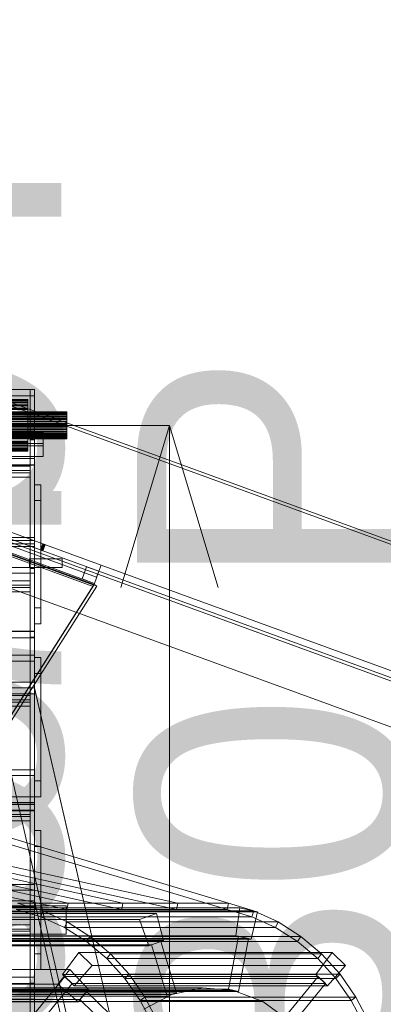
# Model space of a CAD drawing. Header units: millimetres. Extents: x -4738 to 65662, y -68080 to 6847.
# Tile 978 of 1056: x 27761 to 28098, y 435 to 1345. Entities that reach past the tile are written whole.
import ezdxf

# ---------------------------------------------------------------- set-up
doc = ezdxf.new("R2010")
doc.units = ezdxf.units.MM
for name, color, linetype, lineweight in [('COTAS_P', 1, 'Continuous', 0), ('lateral_bajante_movil', 7, 'Continuous', 0), ('lateral_C09', 7, 'Continuous', 0), ('lateral_C10', 7, 'Continuous', 0)]:
    doc.layers.add(name, color=color, linetype=linetype, lineweight=lineweight)
doc.dimstyles.new('R19_100', dxfattribs={"dimtxt": 250, "dimasz": 150, "dimexe": 150, "dimexo": 80, "dimgap": 100, "dimtad": 1, "dimtih": 1, "dimtoh": 1, "dimdsep": 46, "dimcen": 0.09, "dimadec": 0, "dimazin": 0, "dimtfac": 1, "dimtdec": 4, "dimtofl": 0, "dimtmove": 0, "dimatfit": 3, "dimfxl": 1, "dimtolj": 1, "dimtzin": 0, "dimarcsym": 0})

# ---------------------------------------------------------------- blocks, each defined once
blk = doc.blocks.new('DIM_R31_16')
at = {"layer": 'COTAS_P'}
for p, q in [((27500.07, 400), (27900.07, 400)), ((27900.07, 400), (27855.07, 250)), ((27900.07, 0), (27900.07, 400)), ((27900.07, 400), (27945.07, 250)), ((27900.07, 0), (27855.07, 150)), ((27900.07, 0), (27945.07, 150)), ((27500.07, 0), (27900.07, 0))]:
    blk.add_line(p, q, dxfattribs=at)
blk.add_text('400 P', height=250, rotation=90, dxfattribs=at).set_placement((27800.07, 200))
blk = doc.blocks.new('DIM_R31_17')
at = {"layer": 'COTAS_P'}
for p, q in [((27500.07, 970), (27900.07, 970)), ((27900.07, 970), (27855.07, 820)), ((27900.07, 0), (27900.07, 970)), ((27900.07, 970), (27945.07, 820)), ((27900.07, 0), (27855.07, 150)), ((27900.07, 0), (27945.07, 150)), ((27500.07, 0), (27900.07, 0))]:
    blk.add_line(p, q, dxfattribs=at)
blk.add_text('970 P', height=250, rotation=90, dxfattribs=at).set_placement((27800.07, 485))
blk = doc.blocks.new('DIM_R31_18')
at = {"layer": 'COTAS_P'}
for p, q in [((27820, 330), (28220, 330)), ((28220, 330), (28175, 180)), ((28220, 0), (28220, 330)), ((28220, 330), (28265, 180)), ((28220, 0), (28175, 150)), ((28220, 0), (28265, 150)), ((27820, 0), (28220, 0))]:
    blk.add_line(p, q, dxfattribs=at)
blk.add_text('330 P', height=250, rotation=90, dxfattribs=at).set_placement((28120, 165))

msp = doc.modelspace()

# ---------------------------------------------------------------- linework, layer by layer
at = {"layer": 'lateral_bajante_movil'}
for p, q in [((26849.041, 1317.181), (28352.55, 769.949)), ((26850.067, 1320), (28353.576, 772.768)), ((26846.989, 1191.543), (28350.498, 644.311)), ((28353.576, 643.19), (26850.067, 1190.422)), ((26833.309, 1153.955), (28336.817, 606.723)), ((27084.991, 1114.495), (27836.745, 840.879)), ((27080.886, 1103.219), (27832.64, 829.603)), ((27834.693, 835.241), (27082.939, 1108.857)), ((27077.808, 1094.761), (27829.562, 821.145)), ((27829.98, 822.293), (27078.226, 1095.909)), ((27078.287, 1096.076), (27830.041, 822.46)), ((27830.246, 823.025), (27078.492, 1096.641)), ((27078.834, 1097.58), (27830.588, 823.964)), ((27780.66, 854.907), (27644.405, 904.5)), ((27646.457, 910.138), (27782.712, 860.545)), ((27780.66, 854.907), (27782.712, 860.545)), ((27781.386, 854.643), (27783.438, 860.281)), ((27782.041, 854.404), (27784.093, 860.042)), ((27782.561, 854.215), (27784.613, 859.853)), ((27782.712, 860.545), (27783.438, 860.281)), ((27782.895, 854.094), (27784.947, 859.732)), ((27783.01, 854.052), (27785.062, 859.69)), ((27783.438, 860.281), (27784.093, 860.042)), ((27784.093, 860.042), (27784.613, 859.853)), ((27784.613, 859.853), (27784.947, 859.732)), ((27784.947, 859.732), (27785.062, 859.69)), ((27781.386, 854.643), (27780.66, 854.907)), ((27782.041, 854.404), (27781.386, 854.643)), ((27782.561, 854.215), (27782.041, 854.404)), ((27782.895, 854.094), (27782.561, 854.215)), ((27783.01, 854.052), (27782.895, 854.094)), ((27770.656, 846.704), (27800.656, 846.704)), ((27770.656, 838.704), (27770.656, 846.704)), ((27770.656, 838.704), (27800.656, 838.704)), ((27800.656, 846.704), (27800.656, 838.704)), ((27819.312, 828.069), (27823.416, 839.345)), ((27823.416, 839.345), (27834.693, 835.241)), ((27834.693, 835.241), (27836.745, 840.879)), ((27836.745, 840.879), (28353.576, 652.768)), ((27834.693, 835.241), (27830.588, 823.964)), ((27834.693, 835.241), (27832.64, 829.603)), ((27833.667, 832.422), (27834.693, 835.241)), ((27833.667, 832.422), (28350.498, 644.311)), ((27834.693, 835.241), (28351.524, 647.13)), ((27649.801, 539.269), (27829.98, 822.293)), ((27830.041, 822.46), (27649.862, 539.435)), ((27650.067, 540), (27830.246, 823.025)), ((27832.777, 821.414), (27652.598, 538.389)), ((27819.312, 828.069), (27830.588, 823.964)), ((27830.588, 823.964), (27829.562, 821.145)), ((27829.98, 822.293), (27830.246, 823.025)), ((27830.246, 823.025), (27830.041, 822.46)), ((27830.246, 823.025), (27832.777, 821.414))]:
    msp.add_line(p, q, dxfattribs=at)
at = {"layer": 'lateral_C09'}
for p, q in [((27688.067, 1003.257), (27771.067, 1003.257)), ((27750.067, 1003.257), (27775.067, 1003.257)), ((27771.067, 939.552), (27771.067, 1003.257)), ((27771.067, 1003.257), (27775.067, 1003.257)), ((27771.067, 837.746), (27771.067, 1003.257)), ((27771.067, 1003.257), (27771.067, 459.905)), ((27771.067, 997.311), (27771.067, 1003.257)), ((27775.067, 1003.257), (27775.067, 939.552)), ((27775.067, 837.746), (27775.067, 1003.257)), ((27775.067, 997.311), (27775.067, 1003.257)), ((27771.067, 997.311), (27688.067, 997.311)), ((27741.067, 993.953), (27769.067, 993.953)), ((27741.067, 993.786), (27769.067, 993.786)), ((27741.067, 993.199), (27769.067, 993.199)), ((27741.067, 992.705), (27769.067, 992.705)), ((27775.067, 997.311), (27750.067, 997.311)), ((27769.067, 993.199), (27769.067, 993.953)), ((27769.067, 993.953), (27769.067, 993.786)), ((27769.067, 993.786), (27769.067, 992.705)), ((27769.067, 991.554), (27769.067, 993.199)), ((27769.067, 992.705), (27769.067, 990.752)), ((27771.067, 453.958), (27771.067, 997.311)), ((27775.067, 933.605), (27775.067, 997.311)), ((27741.067, 991.554), (27769.067, 991.554)), ((27741.067, 990.752), (27769.067, 990.752)), ((27741.067, 989.08), (27769.067, 989.08)), ((27741.067, 988.001), (27769.067, 988.001)), ((27741.067, 985.874), (27769.067, 985.874)), ((27741.067, 985.282), (27769.067, 985.282)), ((27741.067, 984.558), (27769.067, 984.558)), ((27769.067, 989.08), (27769.067, 991.554)), ((27769.067, 990.752), (27769.067, 988.001)), ((27769.067, 985.874), (27769.067, 989.08)), ((27769.067, 988.001), (27769.067, 984.558)), ((27769.067, 982.057), (27769.067, 985.874)), ((27769.067, 985.282), (27769.067, 980.486)), ((27769.067, 959.514), (27769.067, 985.282)), ((27769.067, 984.558), (27769.067, 980.556)), ((27195.067, 982.475), (27805.067, 982.475)), ((27195.067, 982.389), (27805.067, 982.389)), ((27195.067, 982.083), (27805.067, 982.083)), ((27195.067, 981.826), (27805.067, 981.826)), ((27195.067, 981.226), (27805.067, 981.226)), ((27195.067, 980.808), (27805.067, 980.808)), ((27195.067, 979.938), (27805.067, 979.938)), ((27195.067, 979.375), (27805.067, 979.375)), ((27195.067, 978.267), (27805.067, 978.267)), ((27195.067, 977.582), (27805.067, 977.582)), ((27195.067, 976.28), (27805.067, 976.28)), ((27195.067, 975.498), (27805.067, 975.498)), ((27741.067, 982.057), (27769.067, 982.057)), ((27741.067, 980.556), (27769.067, 980.556)), ((27769.067, 980.486), (27741.067, 980.486)), ((27741.067, 977.777), (27769.067, 977.777)), ((27741.067, 976.148), (27769.067, 976.148)), ((27769.067, 977.777), (27769.067, 982.057)), ((27769.067, 980.556), (27769.067, 976.148)), ((27769.067, 954.718), (27769.067, 980.486)), ((27769.067, 973.198), (27769.067, 977.777)), ((27769.067, 976.148), (27769.067, 971.504)), ((27805.067, 982.083), (27805.067, 982.475)), ((27805.067, 982.475), (27805.067, 982.389)), ((27805.067, 982.389), (27805.067, 981.826)), ((27805.067, 981.226), (27805.067, 982.083)), ((27805.067, 981.826), (27805.067, 980.808)), ((27805.067, 979.938), (27805.067, 981.226)), ((27805.067, 980.808), (27805.067, 979.375)), ((27805.067, 978.267), (27805.067, 979.938)), ((27805.067, 979.375), (27805.067, 977.582)), ((27805.067, 976.28), (27805.067, 978.267)), ((27805.067, 977.582), (27805.067, 975.498)), ((27805.067, 974.05), (27805.067, 976.28)), ((27805.067, 975.498), (27805.067, 973.202)), ((27195.067, 974.05), (27805.067, 974.05)), ((27195.067, 973.202), (27805.067, 973.202)), ((27805.067, 971.665), (27195.067, 971.665)), ((27195.067, 970.783), (27805.067, 970.783)), ((27195.067, 969.217), (27805.067, 969.217)), ((27195.067, 968.335), (27805.067, 968.335)), ((27195.067, 966.798), (27805.067, 966.798)), ((27195.067, 965.95), (27805.067, 965.95)), ((27769.067, 973.198), (27741.067, 973.198)), ((27741.067, 971.504), (27769.067, 971.504)), ((27741.067, 968.496), (27769.067, 968.496)), ((27741.067, 966.802), (27769.067, 966.802)), ((27750.067, 965.451), (27775.067, 965.451)), ((27769.067, 968.496), (27769.067, 973.198)), ((27769.067, 971.504), (27769.067, 966.802)), ((27769.067, 963.852), (27769.067, 968.496)), ((27769.067, 966.802), (27769.067, 962.223)), ((27775.067, 965.451), (27775.067, 376.798)), ((27775.067, 959.505), (27775.067, 965.451)), ((27805.067, 971.665), (27805.067, 974.05)), ((27805.067, 973.202), (27805.067, 970.783)), ((27805.067, 969.217), (27805.067, 971.665)), ((27805.067, 970.783), (27805.067, 968.335)), ((27805.067, 966.798), (27805.067, 969.217)), ((27805.067, 968.335), (27805.067, 965.95)), ((27805.067, 964.502), (27805.067, 966.798)), ((27805.067, 965.95), (27805.067, 963.72)), ((27195.067, 964.502), (27805.067, 964.502)), ((27195.067, 963.72), (27805.067, 963.72)), ((27195.067, 962.418), (27805.067, 962.418)), ((27195.067, 961.733), (27805.067, 961.733)), ((27195.067, 960.625), (27805.067, 960.625)), ((27195.067, 960.062), (27805.067, 960.062)), ((27195.067, 959.192), (27805.067, 959.192)), ((27195.067, 958.774), (27805.067, 958.774)), ((27195.067, 958.174), (27805.067, 958.174)), ((27195.067, 957.917), (27805.067, 957.917)), ((27195.067, 957.611), (27805.067, 957.611)), ((27195.067, 957.525), (27805.067, 957.525)), ((27727.067, 963.111), (27783.067, 963.111)), ((27741.067, 963.852), (27769.067, 963.852)), ((27741.067, 962.223), (27769.067, 962.223)), ((27769.067, 959.514), (27741.067, 959.514)), ((27741.067, 959.444), (27769.067, 959.444)), ((27741.067, 957.943), (27769.067, 957.943)), ((27775.067, 959.505), (27750.067, 959.505)), ((27769.067, 959.444), (27769.067, 963.852)), ((27769.067, 962.223), (27769.067, 957.943)), ((27769.067, 954.718), (27769.067, 959.514)), ((27769.067, 955.442), (27769.067, 959.444)), ((27769.067, 957.943), (27769.067, 954.126)), ((27771.067, 367.879), (27771.067, 956.532)), ((27771.067, 956.532), (27775.067, 956.532)), ((27771.067, 860.396), (27771.067, 956.532)), ((27775.067, 370.852), (27775.067, 959.505)), ((27775.067, 956.532), (27775.067, 367.879)), ((27775.067, 860.396), (27775.067, 956.532)), ((27783.067, 963.111), (27783.067, 951.12)), ((27783.067, 953.201), (27783.067, 963.111)), ((27805.067, 962.418), (27805.067, 964.502)), ((27805.067, 963.72), (27805.067, 961.733)), ((27805.067, 960.625), (27805.067, 962.418)), ((27805.067, 961.733), (27805.067, 960.062)), ((27805.067, 959.192), (27805.067, 960.625)), ((27805.067, 960.062), (27805.067, 958.774)), ((27805.067, 958.174), (27805.067, 959.192)), ((27805.067, 958.774), (27805.067, 957.917)), ((27805.067, 957.611), (27805.067, 958.174)), ((27805.067, 957.917), (27805.067, 957.525)), ((27805.067, 957.525), (27805.067, 957.611)), ((27783.067, 953.201), (27727.067, 953.201)), ((27783.067, 951.12), (27727.067, 951.12)), ((27741.067, 955.442), (27769.067, 955.442)), ((27741.067, 954.718), (27769.067, 954.718)), ((27741.067, 954.126), (27769.067, 954.126)), ((27741.067, 951.999), (27769.067, 951.999)), ((27741.067, 950.92), (27769.067, 950.92)), ((27741.067, 949.248), (27769.067, 949.248)), ((27741.067, 948.446), (27769.067, 948.446)), ((27741.067, 947.295), (27769.067, 947.295)), ((27769.067, 951.999), (27769.067, 955.442)), ((27769.067, 954.126), (27769.067, 950.92)), ((27769.067, 949.248), (27769.067, 951.999)), ((27769.067, 950.92), (27769.067, 948.446)), ((27769.067, 947.295), (27769.067, 949.248)), ((27769.067, 948.446), (27769.067, 946.801)), ((27769.067, 946.214), (27769.067, 947.295)), ((27783.067, 941.209), (27783.067, 953.201)), ((27783.067, 941.209), (27783.067, 951.12)), ((27727.067, 941.209), (27783.067, 941.209)), ((27741.067, 946.801), (27769.067, 946.801)), ((27741.067, 946.214), (27769.067, 946.214)), ((27741.067, 946.047), (27769.067, 946.047)), ((27775.067, 939.552), (27750.067, 939.552)), ((27750.067, 939.285), (27775.067, 939.285)), ((27769.067, 946.801), (27769.067, 946.047)), ((27769.067, 946.047), (27769.067, 946.214)), ((27775.067, 939.552), (27771.067, 939.552)), ((27771.067, 939.552), (27771.067, 774.041)), ((27771.067, 779.669), (27771.067, 939.285)), ((27771.067, 939.285), (27775.067, 939.285)), ((27771.067, 773.774), (27771.067, 939.285)), ((27775.067, 774.041), (27775.067, 939.552)), ((27775.067, 933.605), (27775.067, 939.552)), ((27775.067, 939.285), (27775.067, 779.669)), ((27775.067, 773.774), (27775.067, 939.285)), ((27775.067, 933.339), (27775.067, 939.285)), ((27745.067, 932.192), (27771.067, 932.192)), ((27750.067, 933.605), (27775.067, 933.605)), ((27775.067, 933.339), (27750.067, 933.339)), ((27771.067, 932.192), (27771.067, 928.194)), ((27771.067, 926.245), (27771.067, 932.192)), ((27775.067, 773.723), (27775.067, 933.339)), ((27771.067, 928.194), (27745.067, 928.194)), ((27771.067, 926.245), (27745.067, 926.245)), ((27745.067, 922.248), (27771.067, 922.248)), ((27771.067, 922.248), (27771.067, 928.194)), ((27771.067, 922.248), (27771.067, 926.245)), ((27775.067, 900.509), (27775.067, 915.165)), ((27775.067, 915.165), (27781.067, 915.165)), ((27775.067, 801.191), (27775.067, 915.165)), ((27781.067, 915.165), (27781.067, 900.509)), ((27781.067, 801.191), (27781.067, 915.165)), ((27781.067, 900.509), (27775.067, 900.509)), ((27775.067, 900.509), (27775.067, 786.535)), ((27781.067, 786.535), (27781.067, 900.509)), ((27750.067, 866.343), (27775.067, 866.343)), ((27775.067, 866.343), (27775.067, 277.69)), ((27775.067, 860.396), (27775.067, 866.343)), ((27225.067, 863.482), (27775.067, 863.482)), ((27775.067, 858.152), (27225.067, 858.152)), ((27775.067, 860.396), (27750.067, 860.396)), ((27775.067, 860.396), (27771.067, 860.396)), ((27771.067, 860.396), (27771.067, 271.743)), ((27775.067, 863.482), (27775.067, 858.152)), ((27775.067, 838.705), (27775.067, 863.482)), ((27775.067, 271.743), (27775.067, 860.396)), ((27775.067, 833.375), (27775.067, 858.152)), ((27775.067, 838.705), (27225.067, 838.705)), ((27775.067, 837.746), (27771.067, 837.746)), ((27771.067, 837.746), (27771.067, 774.041)), ((27775.067, 833.375), (27775.067, 838.705)), ((27775.067, 774.041), (27775.067, 837.746)), ((27225.067, 833.375), (27775.067, 833.375)), ((27745.067, 826.186), (27771.067, 826.186)), ((27771.067, 822.189), (27745.067, 822.189)), ((27771.067, 820.239), (27745.067, 820.239)), ((27771.067, 826.186), (27771.067, 822.189)), ((27771.067, 820.239), (27771.067, 826.186)), ((27771.067, 816.242), (27771.067, 822.189)), ((27771.067, 816.242), (27771.067, 820.239)), ((27745.067, 816.242), (27771.067, 816.242)), ((27781.067, 801.191), (27775.067, 801.191)), ((27775.067, 801.191), (27775.067, 786.535)), ((27781.067, 786.535), (27781.067, 801.191)), ((27775.067, 786.535), (27781.067, 786.535)), ((27775.067, 779.669), (27750.067, 779.669)), ((27750.067, 779.403), (27775.067, 779.403)), ((27775.067, 779.669), (27771.067, 779.669)), ((27771.067, 779.669), (27771.067, 614.158)), ((27771.067, 619.787), (27771.067, 779.403)), ((27771.067, 779.403), (27775.067, 779.403)), ((27771.067, 613.892), (27771.067, 779.403)), ((27771.067, 774.041), (27775.067, 774.041)), ((27775.067, 614.158), (27775.067, 779.669)), ((27775.067, 773.723), (27775.067, 779.669)), ((27775.067, 779.403), (27775.067, 619.787)), ((27775.067, 613.892), (27775.067, 779.403)), ((27775.067, 773.457), (27775.067, 779.403)), ((27750.067, 773.723), (27775.067, 773.723)), ((27775.067, 773.457), (27750.067, 773.457)), ((27775.067, 773.774), (27771.067, 773.774)), ((27771.067, 773.774), (27771.067, 614.158)), ((27775.067, 614.158), (27775.067, 773.774)), ((27775.067, 613.84), (27775.067, 773.457)), ((27225.067, 757.476), (27775.067, 757.476)), ((27775.067, 757.476), (27775.067, 752.147)), ((27775.067, 732.699), (27775.067, 757.476)), ((27775.067, 752.147), (27225.067, 752.147)), ((27775.067, 740.627), (27775.067, 755.283)), ((27775.067, 755.283), (27781.067, 755.283)), ((27775.067, 641.308), (27775.067, 755.283)), ((27775.067, 727.369), (27775.067, 752.147)), ((27781.067, 755.283), (27781.067, 740.627)), ((27781.067, 641.308), (27781.067, 755.283)), ((27781.067, 740.627), (27775.067, 740.627)), ((27775.067, 740.627), (27775.067, 626.652)), ((27781.067, 626.652), (27781.067, 740.627)), ((27775.067, 732.699), (27225.067, 732.699)), ((27775.067, 727.369), (27775.067, 732.699)), ((27225.067, 727.369), (27775.067, 727.369)), ((27735.067, 727.185), (27775.067, 727.185)), ((27735.067, 727.185), (27900.181, 12)), ((27776.309, 721.808), (27736.309, 721.808)), ((27900.181, 12), (27736.309, 721.808)), ((27745.067, 720.18), (27771.067, 720.18)), ((27771.067, 720.18), (27771.067, 716.183)), ((27771.067, 714.233), (27771.067, 720.18)), ((27775.067, 727.185), (27776.309, 721.808)), ((27940.181, 12), (27775.067, 727.185)), ((27940.181, 12), (27776.309, 721.808)), ((27771.067, 716.183), (27745.067, 716.183)), ((27771.067, 714.233), (27745.067, 714.233)), ((27745.067, 710.236), (27771.067, 710.236)), ((27771.067, 710.236), (27771.067, 716.183)), ((27771.067, 710.236), (27771.067, 714.233)), ((27225.067, 651.47), (27775.067, 651.47)), ((27775.067, 651.47), (27775.067, 646.141)), ((27775.067, 626.693), (27775.067, 651.47)), ((27775.067, 646.141), (27225.067, 646.141)), ((27775.067, 621.364), (27775.067, 646.141)), ((27781.067, 641.308), (27775.067, 641.308)), ((27775.067, 641.308), (27775.067, 626.652)), ((27781.067, 626.652), (27781.067, 641.308)), ((27775.067, 626.693), (27225.067, 626.693)), ((27225.067, 621.364), (27775.067, 621.364)), ((27775.067, 619.787), (27750.067, 619.787)), ((27750.067, 619.521), (27775.067, 619.521)), ((27775.067, 619.787), (27771.067, 619.787)), ((27771.067, 619.787), (27771.067, 454.276)), ((27771.067, 459.905), (27771.067, 619.521)), ((27771.067, 619.521), (27775.067, 619.521)), ((27771.067, 454.009), (27771.067, 619.521)), ((27775.067, 621.364), (27775.067, 626.693)), ((27775.067, 626.652), (27781.067, 626.652)), ((27775.067, 454.276), (27775.067, 619.787)), ((27775.067, 613.84), (27775.067, 619.787)), ((27775.067, 619.521), (27775.067, 459.905)), ((27775.067, 454.009), (27775.067, 619.521)), ((27775.067, 613.574), (27775.067, 619.521)), ((27745.067, 614.174), (27771.067, 614.174)), ((27771.067, 610.177), (27745.067, 610.177)), ((27750.067, 613.84), (27775.067, 613.84)), ((27775.067, 613.574), (27750.067, 613.574)), ((27771.067, 614.174), (27771.067, 610.177)), ((27771.067, 608.227), (27771.067, 614.174)), ((27771.067, 614.158), (27775.067, 614.158)), ((27775.067, 613.892), (27771.067, 613.892)), ((27771.067, 613.892), (27771.067, 454.276)), ((27771.067, 604.23), (27771.067, 610.177)), ((27775.067, 454.276), (27775.067, 613.892)), ((27775.067, 453.958), (27775.067, 613.574)), ((27771.067, 608.227), (27745.067, 608.227)), ((27745.067, 604.23), (27771.067, 604.23)), ((27771.067, 604.23), (27771.067, 608.227)), ((27775.067, 580.744), (27775.067, 595.4)), ((27775.067, 595.4), (27781.067, 595.4)), ((27775.067, 481.426), (27775.067, 595.4)), ((27781.067, 595.4), (27781.067, 580.744)), ((27781.067, 481.426), (27781.067, 595.4)), ((27781.067, 580.744), (27775.067, 580.744)), ((27775.067, 580.744), (27775.067, 466.77)), ((27781.067, 466.77), (27781.067, 580.744)), ((27225.067, 545.464), (27775.067, 545.464)), ((27775.067, 540.135), (27225.067, 540.135)), ((27775.067, 545.464), (27775.067, 540.135)), ((27775.067, 520.687), (27775.067, 545.464)), ((27775.067, 515.358), (27775.067, 540.135)), ((27735.067, 530.244), (27775.067, 530.244)), ((27775.067, 530.244), (27776.309, 524.867)), ((27894.714, 12), (27775.067, 530.244)), ((27195.533, 525.629), (27804.602, 525.629)), ((27775.067, 520.687), (27225.067, 520.687)), ((27776.309, 524.867), (27736.309, 524.867)), ((27775.067, 515.358), (27775.067, 520.687)), ((27894.714, 12), (27776.309, 524.867)), ((27804.602, 499.629), (27804.602, 525.629)), ((27225.067, 515.358), (27775.067, 515.358)), ((27745.067, 508.168), (27771.067, 508.168)), ((27771.067, 504.171), (27745.067, 504.171)), ((27771.067, 502.222), (27745.067, 502.222)), ((27771.067, 508.168), (27771.067, 504.171)), ((27771.067, 502.222), (27771.067, 508.168)), ((27771.067, 498.224), (27771.067, 504.171)), ((27771.067, 498.224), (27771.067, 502.222)), ((27195.533, 499.629), (27804.602, 499.629)), ((27745.067, 498.224), (27771.067, 498.224)), ((27781.067, 481.426), (27775.067, 481.426)), ((27775.067, 481.426), (27775.067, 466.77)), ((27781.067, 466.77), (27781.067, 481.426)), ((27775.067, 466.77), (27781.067, 466.77)), ((27771.067, 459.905), (27688.067, 459.905)), ((27775.067, 459.905), (27750.067, 459.905)), ((27775.067, 459.905), (27771.067, 459.905)), ((27771.067, 459.905), (27771.067, 294.393)), ((27771.067, 453.958), (27771.067, 459.905)), ((27775.067, 294.393), (27775.067, 459.905)), ((27775.067, 453.958), (27775.067, 459.905)), ((27688.067, 453.958), (27771.067, 453.958)), ((27750.067, 453.958), (27775.067, 453.958)), ((27771.067, 454.276), (27775.067, 454.276)), ((27775.067, 454.009), (27771.067, 454.009)), ((27771.067, 454.009), (27771.067, 294.393)), ((27775.067, 294.393), (27775.067, 454.009)), ((27225.067, 439.458), (27775.067, 439.458)), ((27775.067, 439.458), (27775.067, 434.129)), ((27775.067, 414.681), (27775.067, 439.458))]:
    msp.add_line(p, q, dxfattribs=at)
at = {"layer": 'lateral_C10'}
for p, q in [((27093.107, 786.554), (27954.719, 528.157)), ((27953.62, 522.277), (27092.008, 780.674)), ((26939.398, 713.221), (27805.135, 522.277)), ((27806.234, 528.157), (26940.497, 719.101)), ((26990.195, 713.221), (27855.933, 522.277)), ((27857.032, 528.157), (26991.294, 719.101)), ((27040.993, 713.221), (27906.73, 522.277)), ((27907.829, 528.157), (27042.092, 719.101)), ((27806.234, 528.157), (27759.344, 528.157)), ((27759.344, 528.157), (27782.846, 521.163)), ((27759.344, 528.157), (27954.719, 528.157)), ((27805.135, 522.277), (27806.234, 528.157)), ((27857.032, 528.157), (27806.234, 528.157)), ((27855.933, 522.277), (27857.032, 528.157)), ((27907.829, 528.157), (27857.032, 528.157)), ((27906.73, 522.277), (27907.829, 528.157)), ((27954.719, 528.157), (27907.829, 528.157)), ((27953.62, 522.277), (27954.719, 528.157)), ((27978.221, 521.163), (27954.719, 528.157)), ((27730.83, 523.818), (27965.28, 523.818)), ((27981.507, 520.211), (27747.057, 520.211)), ((27758.246, 522.277), (27805.135, 522.277)), ((27781.062, 515.529), (27758.246, 522.277)), ((27953.62, 522.277), (27758.246, 522.277)), ((27782.846, 521.163), (27781.062, 515.529)), ((27978.221, 521.163), (27782.846, 521.163)), ((27782.846, 521.163), (27805.301, 510.895)), ((27805.135, 522.277), (27855.933, 522.277)), ((27855.933, 522.277), (27906.73, 522.277)), ((27906.73, 522.277), (27953.62, 522.277)), ((27953.62, 522.277), (27976.437, 515.529)), ((27965.28, 523.818), (27961.533, 497.936)), ((27981.507, 520.211), (27965.28, 523.818)), ((27975.593, 494.811), (27981.507, 520.211)), ((27976.437, 515.529), (27978.221, 521.163)), ((28000.675, 510.895), (27978.221, 521.163)), ((27637.867, 513.091), (27872.316, 513.091)), ((27888.03, 518.781), (27653.58, 518.781)), ((27781.062, 515.529), (27976.437, 515.529)), ((27802.871, 505.6), (27781.062, 515.529)), ((27805.301, 510.895), (27802.871, 505.6)), ((28000.675, 510.895), (27805.301, 510.895)), ((27805.301, 510.895), (27826.324, 497.531)), ((27888.03, 518.781), (27872.316, 513.091)), ((27872.316, 513.091), (27880.984, 488.641)), ((27894.599, 493.571), (27888.03, 518.781)), ((27976.437, 515.529), (27998.246, 505.6)), ((27998.246, 505.6), (28000.675, 510.895)), ((28021.698, 497.531), (28000.675, 510.895)), ((27802.871, 505.6), (27998.246, 505.6)), ((27823.3, 492.66), (27802.871, 505.6)), ((27998.246, 505.6), (28018.674, 492.66)), ((27892.106, 492.857), (27657.656, 492.857)), ((27660.15, 493.571), (27894.599, 493.571)), ((27961.533, 497.936), (27727.084, 497.936)), ((27729.638, 497.551), (27964.087, 497.551)), ((27973.105, 495.546), (27738.656, 495.546)), ((27741.144, 494.811), (27975.593, 494.811)), ((27826.324, 497.531), (27823.3, 492.66)), ((27823.3, 492.66), (28018.674, 492.66)), ((27841.997, 476.932), (27823.3, 492.66)), ((28021.698, 497.531), (27826.324, 497.531)), ((27826.324, 497.531), (27845.555, 481.3)), ((27880.984, 488.641), (27894.599, 493.571)), ((27883.373, 489.695), (27892.106, 492.857)), ((27906.66, 445.423), (27892.106, 492.857)), ((27964.087, 497.551), (27954.86, 448.566)), ((27961.533, 497.936), (27975.593, 494.811)), ((27963.878, 446.561), (27973.105, 495.546)), ((27964.087, 497.551), (27973.105, 495.546)), ((28018.674, 492.66), (28021.698, 497.531)), ((28018.674, 492.66), (28037.371, 476.932)), ((28040.93, 481.3), (28021.698, 497.531)), ((27880.984, 488.641), (27646.535, 488.641)), ((27648.924, 489.695), (27883.373, 489.695)), ((27801.12, 462.233), (27816.276, 482.613)), ((27816.276, 482.613), (27828.669, 470.674)), ((27816.276, 482.613), (28050.726, 482.613)), ((27883.373, 489.695), (27897.928, 442.261)), ((28050.726, 482.613), (28035.569, 462.233)), ((28063.118, 470.674), (28050.726, 482.613)), ((27845.555, 481.3), (27841.997, 476.932)), ((27841.997, 476.932), (28037.371, 476.932)), ((27858.642, 458.685), (27841.997, 476.932)), ((28040.93, 481.3), (27845.555, 481.3)), ((27845.555, 481.3), (27862.666, 462.483)), ((28037.371, 476.932), (28040.93, 481.3)), ((28037.371, 476.932), (28054.016, 458.685)), ((28058.041, 462.483), (28040.93, 481.3)), ((27807.734, 466.767), (27573.285, 466.767)), ((27807.734, 466.767), (27796.745, 453.304)), ((27825.026, 448.503), (27807.734, 466.767)), ((27828.669, 470.674), (27811.857, 451.889)), ((28063.118, 470.674), (27828.669, 470.674)), ((28046.307, 451.889), (28063.118, 470.674)), ((27772.618, 423.102), (27803.154, 460.512)), ((27811.857, 451.889), (27801.12, 462.233)), ((28035.569, 462.233), (27801.12, 462.233)), ((27803.154, 460.512), (28037.604, 460.512)), ((27810.041, 453.878), (27803.154, 460.512)), ((27862.666, 462.483), (27858.642, 458.685)), ((27858.642, 458.685), (28054.016, 458.685)), ((27872.95, 438.231), (27858.642, 458.685)), ((28058.041, 462.483), (27862.666, 462.483)), ((27862.666, 462.483), (27877.364, 441.403)), ((28037.604, 460.512), (28007.068, 423.102)), ((28035.569, 462.233), (28046.307, 451.889)), ((28037.604, 460.512), (28044.491, 453.878)), ((28054.016, 458.685), (28058.041, 462.483)), ((28054.016, 458.685), (28068.324, 438.231)), ((28072.739, 441.403), (28058.041, 462.483)), ((27562.296, 453.304), (27796.745, 453.304)), ((27823.196, 446.531), (27588.746, 446.531)), ((27590.577, 448.503), (27825.026, 448.503)), ((27696.157, 449.784), (27930.606, 449.784)), ((27954.86, 448.566), (27720.411, 448.566)), ((27724.92, 447.564), (27959.369, 447.564)), ((27729.429, 446.561), (27963.878, 446.561)), ((27810.041, 453.878), (27779.505, 416.467)), ((27796.745, 453.304), (27815.505, 436.838)), ((28044.491, 453.878), (27810.041, 453.878)), ((27811.857, 451.889), (28046.307, 451.889)), ((27815.505, 436.838), (27825.026, 448.503)), ((27817.089, 439.048), (27823.196, 446.531)), ((27857.632, 413.357), (27823.196, 446.531)), ((27902.294, 443.842), (27930.606, 449.784)), ((27930.606, 449.784), (27959.369, 447.564)), ((27963.878, 446.561), (27954.86, 448.566)), ((27959.369, 447.564), (27986.623, 437.331)), ((28013.955, 416.467), (28044.491, 453.878)), ((27582.639, 439.048), (27817.089, 439.048)), ((27897.928, 442.261), (27663.478, 442.261)), ((27667.845, 443.842), (27902.294, 443.842)), ((27672.211, 445.423), (27906.66, 445.423)), ((27752.174, 437.331), (27986.623, 437.331)), ((27817.089, 439.048), (27851.525, 405.875)), ((27877.364, 441.403), (27872.95, 438.231)), ((27872.95, 438.231), (28068.324, 438.231)), ((27884.675, 415.922), (27872.95, 438.231)), ((27876.362, 430.141), (27902.294, 443.842)), ((28072.739, 441.403), (27877.364, 441.403)), ((27877.364, 441.403), (27889.399, 418.422)), ((27906.66, 445.423), (27897.928, 442.261)), ((27986.623, 437.331), (28010.511, 419.785)), ((28068.324, 438.231), (28072.739, 441.403)), ((28068.324, 438.231), (28080.049, 415.922)), ((28084.773, 418.422), (28072.739, 441.403)), ((27815.505, 436.838), (27581.055, 436.838))]:
    msp.add_line(p, q, dxfattribs=at)

# ---------------------------------------------------------------- dimensions: what is measured, and where the dimension line sits
at = {"layer": 'COTAS_P'}
for p1, p2, picture, middle in [((27500.067, 0), (27500.067, 970), 'DIM_R31_17', (27900.067, 485)), ((27500.067, 0), (27500.067, 400), 'DIM_R31_16', (27900.067, 200)), ((27820, 0), (27820, 330), 'DIM_R31_18', (28220, 165))]:
    dim = msp.add_aligned_dim(p1=p1, p2=p2, distance=-400, text='<> P', dimstyle='R19_100', dxfattribs=at)
    dim.commit()
    dim.dimension.update_dxf_attribs({"geometry": picture, "text_midpoint": middle})

doc.saveas('drawing.dxf')
